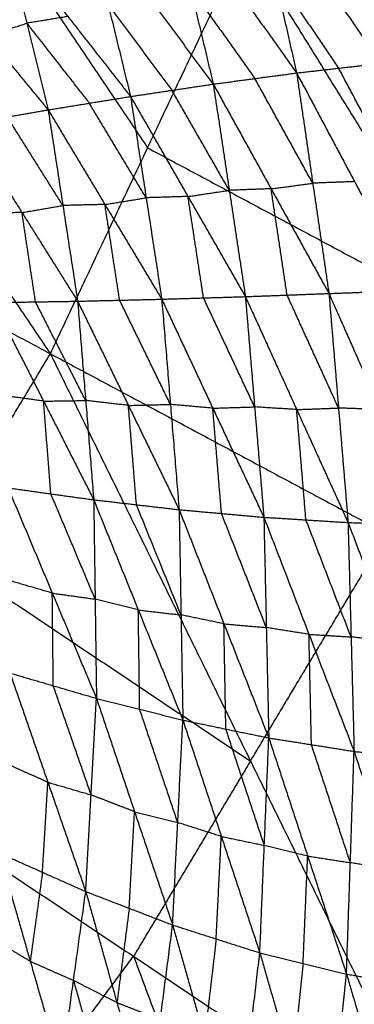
# Model space of a CAD drawing. Header units: millimetres. Extents: x -106 to 110, y -96 to 120.
# Tile 606 of 656: x 46.16 to 49.81, y -19.03 to -8.28. Entities that reach past the tile are written whole.
import ezdxf

# ---------------------------------------------------------------- set-up
doc = ezdxf.new("R2010")
doc.units = ezdxf.units.MM
doc.header["$MEASUREMENT"] = 0
doc.layers.add('Default', color=7, linetype='Continuous', true_color=0x000000)

msp = doc.modelspace()

# ---------------------------------------------------------------- linework, layer by layer
at = {"layer": 'Default'}
for points in [[(41.473, -4.47, 3.809), (43.983, -8.197, 3.835), (46.493, -11.923, 3.861)], [(45.046, -5.95, 3.835), (46.301, -7.813, 3.848), (47.556, -9.676, 3.861)], [(49.621, -6.519, 0.135), (49.861, -7.637, -0.76), (50.102, -8.754, -1.656)], [(49.621, -6.519, 0.135), (50.325, -7.594, -0.776), (51.029, -8.67, -1.688)], [(48.69, -6.683, 0.129), (48.937, -7.77, -0.741), (49.184, -8.858, -1.611)], [(48.69, -6.683, 0.129), (49.396, -7.719, -0.764), (50.102, -8.754, -1.656)], [(47.774, -6.883, 0.122), (48.024, -7.931, -0.714), (48.273, -8.98, -1.551)], [(47.774, -6.883, 0.122), (48.479, -7.87, -0.744), (49.184, -8.858, -1.611)], [(46.88, -7.113, 0.117), (47.125, -8.114, -0.68), (47.369, -9.115, -1.477)], [(46.88, -7.113, 0.117), (47.576, -8.046, -0.717), (48.273, -8.98, -1.551)], [(46.001, -7.37, 0.112), (46.235, -8.315, -0.639), (46.469, -9.261, -1.39)], [(46.001, -7.37, 0.112), (46.685, -8.242, -0.683), (47.369, -9.115, -1.477)], [(46.493, -11.923, 3.861), (47.556, -9.676, 3.861), (48.618, -7.429, 3.861)], [(48.618, -7.429, 3.861), (51.231, -11.641, 3.907), (53.843, -15.852, 3.952)], [(48.618, -7.429, 3.861), (52.468, -9.024, 3.907), (56.318, -10.619, 3.952)], [(45.14, -7.65, 0.107), (45.804, -8.455, -0.642), (46.469, -9.261, -1.39)], [(48.937, -7.77, -0.741), (49.29, -8.288, -1.187), (49.643, -8.806, -1.634)], [(48.024, -7.931, -0.714), (48.376, -8.425, -1.148), (48.728, -8.919, -1.581)], [(47.125, -8.114, -0.68), (47.473, -8.58, -1.097), (47.821, -9.047, -1.514)], [(46.685, -8.242, -0.683), (46.46, -8.279, -0.661), (46.235, -8.315, -0.639)], [(39.672, -8.277, 3.809), (43.082, -10.1, 3.835), (46.493, -11.923, 3.861)], [(45.804, -8.455, -0.642), (46.019, -8.385, -0.64), (46.235, -8.315, -0.639)], [(46.235, -8.315, -0.639), (46.577, -8.752, -1.036), (46.919, -9.188, -1.433)], [(49.184, -8.858, -1.611), (49.643, -8.806, -1.634), (50.102, -8.754, -1.656)], [(50.276, -9.993, -2.14), (49.96, -9.399, -1.887), (49.643, -8.806, -1.634)], [(48.273, -8.98, -1.551), (48.728, -8.919, -1.581), (49.184, -8.858, -1.611)], [(49.36, -10.062, -2.083), (49.044, -9.49, -1.832), (48.728, -8.919, -1.581)], [(49.184, -8.858, -1.611), (49.36, -10.062, -2.083), (49.537, -11.266, -2.555)], [(49.184, -8.858, -1.611), (49.817, -10.045, -2.117), (50.45, -11.231, -2.624)], [(47.369, -9.115, -1.477), (47.821, -9.047, -1.514), (48.273, -8.98, -1.551)], [(48.273, -8.98, -1.551), (48.448, -10.14, -2.007), (48.624, -11.3, -2.463)], [(48.273, -8.98, -1.551), (48.905, -10.123, -2.053), (49.537, -11.266, -2.555)], [(46.469, -9.261, -1.39), (46.919, -9.188, -1.433), (47.369, -9.115, -1.477)], [(47.369, -9.115, -1.477), (47.54, -10.221, -1.913), (47.71, -11.328, -2.349)], [(47.369, -9.115, -1.477), (47.997, -10.207, -1.97), (48.624, -11.3, -2.463)], [(48.448, -10.14, -2.007), (48.135, -9.593, -1.76), (47.821, -9.047, -1.514)], [(47.54, -10.221, -1.913), (47.229, -9.705, -1.673), (46.919, -9.188, -1.433)], [(45.575, -9.415, -1.294), (46.022, -9.338, -1.342), (46.469, -9.261, -1.39)], [(46.63, -10.305, -1.803), (46.326, -9.822, -1.572), (46.022, -9.338, -1.342)], [(46.469, -9.261, -1.39), (46.63, -10.305, -1.803), (46.791, -11.35, -2.215)], [(46.469, -9.261, -1.39), (47.089, -10.294, -1.869), (47.71, -11.328, -2.349)], [(45.575, -9.415, -1.294), (46.183, -10.382, -1.754), (46.791, -11.35, -2.215)], [(47.556, -9.676, 3.861), (49.393, -10.659, 3.884), (51.231, -11.641, 3.907)], [(48.905, -10.123, -2.053), (49.133, -10.093, -2.068), (49.36, -10.062, -2.083)], [(49.817, -10.045, -2.117), (49.589, -10.053, -2.1), (49.36, -10.062, -2.083)], [(47.997, -10.207, -1.97), (47.768, -10.214, -1.941), (47.54, -10.221, -1.913)], [(47.997, -10.207, -1.97), (48.222, -10.173, -1.988), (48.448, -10.14, -2.007)], [(48.167, -11.314, -2.406), (48.082, -10.761, -2.188), (47.997, -10.207, -1.97)], [(48.905, -10.123, -2.053), (48.677, -10.131, -2.03), (48.448, -10.14, -2.007)], [(49.08, -11.283, -2.509), (48.993, -10.703, -2.281), (48.905, -10.123, -2.053)], [(46.183, -10.382, -1.754), (46.406, -10.344, -1.778), (46.63, -10.305, -1.803)], [(47.089, -10.294, -1.869), (46.859, -10.3, -1.836), (46.63, -10.305, -1.803)], [(47.089, -10.294, -1.869), (47.314, -10.258, -1.891), (47.54, -10.221, -1.913)], [(47.25, -11.339, -2.282), (47.17, -10.817, -2.076), (47.089, -10.294, -1.869)], [(46.183, -10.382, -1.754), (45.953, -10.386, -1.717), (45.723, -10.39, -1.68)], [(46.331, -11.357, -2.14), (46.257, -10.87, -1.947), (46.183, -10.382, -1.754)], [(48.624, -11.3, -2.463), (49.08, -11.283, -2.509), (49.537, -11.266, -2.555)], [(49.642, -12.516, -2.668), (49.361, -11.9, -2.589), (49.08, -11.283, -2.509)], [(49.537, -11.266, -2.555), (49.993, -11.249, -2.589), (50.45, -11.231, -2.624)], [(49.537, -11.266, -2.555), (49.642, -12.516, -2.668), (49.746, -13.766, -2.782)], [(49.537, -11.266, -2.555), (50.099, -12.533, -2.704), (50.661, -13.8, -2.853)], [(45.872, -11.365, -2.066), (46.331, -11.357, -2.14), (46.791, -11.35, -2.215)], [(45.872, -11.365, -2.066), (46.419, -12.441, -2.242), (46.967, -13.518, -2.419)], [(46.879, -12.434, -2.317), (46.605, -11.896, -2.229), (46.331, -11.357, -2.14)], [(46.791, -11.35, -2.215), (47.25, -11.339, -2.282), (47.71, -11.328, -2.349)], [(46.791, -11.35, -2.215), (46.879, -12.434, -2.317), (46.967, -13.518, -2.419)], [(46.791, -11.35, -2.215), (47.346, -12.488, -2.389), (47.9, -13.626, -2.563)], [(47.805, -12.477, -2.456), (47.528, -11.908, -2.369), (47.25, -11.339, -2.282)], [(47.71, -11.328, -2.349), (48.167, -11.314, -2.406), (48.624, -11.3, -2.463)], [(47.71, -11.328, -2.349), (47.805, -12.477, -2.456), (47.9, -13.626, -2.563)], [(47.71, -11.328, -2.349), (48.268, -12.518, -2.517), (48.826, -13.709, -2.685)], [(48.725, -12.504, -2.574), (48.446, -11.909, -2.49), (48.167, -11.314, -2.406)], [(48.624, -11.3, -2.463), (48.725, -12.504, -2.574), (48.826, -13.709, -2.685)], [(48.624, -11.3, -2.463), (49.185, -12.533, -2.622), (49.746, -13.766, -2.782)], [(43.937, -16.187, 3.861), (45.215, -14.055, 3.861), (46.493, -11.923, 3.861)], [(46.493, -11.923, 3.861), (48.68, -16.37, 3.907), (50.867, -20.818, 3.952)], [(46.493, -11.923, 3.861), (50.168, -13.888, 3.907), (53.843, -15.852, 3.952)], [(46.419, -12.441, -2.242), (46.185, -12.409, -2.202), (45.951, -12.376, -2.162)], [(46.419, -12.441, -2.242), (46.649, -12.438, -2.28), (46.879, -12.434, -2.317)], [(46.499, -13.453, -2.338), (46.459, -12.947, -2.29), (46.419, -12.441, -2.242)], [(47.346, -12.488, -2.389), (47.112, -12.461, -2.353), (46.879, -12.434, -2.317)], [(47.346, -12.488, -2.389), (47.575, -12.482, -2.422), (47.805, -12.477, -2.456)], [(47.434, -13.572, -2.491), (47.39, -13.03, -2.44), (47.346, -12.488, -2.389)], [(48.268, -12.518, -2.517), (48.037, -12.498, -2.486), (47.805, -12.477, -2.456)], [(48.268, -12.518, -2.517), (48.497, -12.511, -2.545), (48.725, -12.504, -2.574)], [(48.363, -13.667, -2.624), (48.316, -13.093, -2.57), (48.268, -12.518, -2.517)], [(49.185, -12.533, -2.622), (48.955, -12.519, -2.598), (48.725, -12.504, -2.574)], [(49.185, -12.533, -2.622), (49.413, -12.525, -2.645), (49.642, -12.516, -2.668)], [(49.286, -13.737, -2.733), (49.236, -13.135, -2.678), (49.185, -12.533, -2.622)], [(50.099, -12.533, -2.704), (49.87, -12.525, -2.686), (49.642, -12.516, -2.668)], [(46.031, -13.388, -2.258), (46.499, -13.453, -2.338), (46.967, -13.518, -2.419)], [(46.031, -13.388, -2.258), (46.514, -14.537, -2.202), (46.997, -15.686, -2.146)], [(46.982, -14.602, -2.283), (46.741, -14.028, -2.31), (46.499, -13.453, -2.338)], [(46.967, -13.518, -2.419), (46.982, -14.602, -2.283), (46.997, -15.686, -2.146)], [(46.967, -13.518, -2.419), (47.434, -13.572, -2.491), (47.9, -13.626, -2.563)], [(46.967, -13.518, -2.419), (47.454, -14.721, -2.346), (47.941, -15.923, -2.274)], [(47.921, -14.775, -2.418), (47.677, -14.173, -2.455), (47.434, -13.572, -2.491)], [(47.9, -13.626, -2.563), (47.921, -14.775, -2.418), (47.941, -15.923, -2.274)], [(47.9, -13.626, -2.563), (48.363, -13.667, -2.624), (48.826, -13.709, -2.685)], [(47.9, -13.626, -2.563), (48.39, -14.872, -2.472), (48.88, -16.118, -2.381)], [(48.853, -14.913, -2.533), (48.608, -14.29, -2.578), (48.363, -13.667, -2.624)], [(48.826, -13.709, -2.685), (48.853, -14.913, -2.533), (48.88, -16.118, -2.381)], [(48.826, -13.709, -2.685), (49.286, -13.737, -2.733), (49.746, -13.766, -2.782)], [(48.826, -13.709, -2.685), (49.319, -14.987, -2.576), (49.812, -16.265, -2.466)], [(49.779, -15.016, -2.624), (49.533, -14.376, -2.679), (49.286, -13.737, -2.733)], [(49.746, -13.766, -2.782), (49.779, -15.016, -2.624), (49.812, -16.265, -2.466)], [(49.746, -13.766, -2.782), (50.204, -13.783, -2.818), (50.661, -13.8, -2.853)], [(49.746, -13.766, -2.782), (50.241, -15.065, -2.655), (50.736, -16.364, -2.528)], [(48.68, -16.37, 3.907), (49.424, -15.129, 3.907), (50.168, -13.888, 3.907)], [(45.215, -14.055, 3.861), (46.948, -15.213, 3.884), (48.68, -16.37, 3.907)], [(46.514, -14.537, -2.202), (46.278, -14.468, -2.166), (46.042, -14.399, -2.13)], [(46.525, -15.548, -2.075), (46.52, -15.042, -2.138), (46.514, -14.537, -2.202)], [(46.514, -14.537, -2.202), (46.748, -14.57, -2.242), (46.982, -14.602, -2.283)], [(47.454, -14.721, -2.346), (47.218, -14.661, -2.314), (46.982, -14.602, -2.283)], [(47.469, -15.805, -2.21), (47.462, -15.263, -2.278), (47.454, -14.721, -2.346)], [(47.454, -14.721, -2.346), (47.687, -14.748, -2.382), (47.921, -14.775, -2.418)], [(48.39, -14.872, -2.472), (48.156, -14.823, -2.445), (47.921, -14.775, -2.418)], [(48.411, -16.021, -2.327), (48.4, -15.446, -2.4), (48.39, -14.872, -2.472)], [(48.39, -14.872, -2.472), (48.622, -14.893, -2.503), (48.853, -14.913, -2.533)], [(49.319, -14.987, -2.576), (49.086, -14.95, -2.554), (48.853, -14.913, -2.533)], [(49.346, -16.191, -2.424), (49.333, -15.589, -2.5), (49.319, -14.987, -2.576)], [(49.319, -14.987, -2.576), (49.549, -15.001, -2.6), (49.779, -15.016, -2.624)], [(50.241, -15.065, -2.655), (50.01, -15.04, -2.64), (49.779, -15.016, -2.624)], [(46.052, -15.41, -2.003), (46.466, -16.602, -1.654), (46.88, -17.795, -1.305)], [(46.052, -15.41, -2.003), (46.525, -15.548, -2.075), (46.997, -15.686, -2.146)], [(46.939, -16.74, -1.726), (46.732, -16.144, -1.9), (46.525, -15.548, -2.075)], [(46.88, -17.795, -1.305), (46.939, -16.74, -1.726), (46.997, -15.686, -2.146)], [(46.997, -15.686, -2.146), (47.413, -16.923, -1.764), (47.829, -18.16, -1.382)], [(46.997, -15.686, -2.146), (47.469, -15.805, -2.21), (47.941, -15.923, -2.274)], [(47.885, -17.042, -1.828), (47.677, -16.423, -2.019), (47.469, -15.805, -2.21)], [(47.829, -18.16, -1.382), (47.885, -17.042, -1.828), (47.941, -15.923, -2.274)], [(47.941, -15.923, -2.274), (48.361, -17.193, -1.86), (48.782, -18.464, -1.446)], [(47.941, -15.923, -2.274), (48.411, -16.021, -2.327), (48.88, -16.118, -2.381)], [(48.831, -17.291, -1.913), (48.621, -16.656, -2.12), (48.411, -16.021, -2.327)], [(48.782, -18.464, -1.446), (48.831, -17.291, -1.913), (48.88, -16.118, -2.381)], [(48.88, -16.118, -2.381), (49.305, -17.407, -1.938), (49.729, -18.696, -1.495)], [(48.88, -16.118, -2.381), (49.346, -16.191, -2.424), (49.812, -16.265, -2.466)], [(43.937, -16.187, 3.861), (45.678, -20.827, 3.907), (47.419, -25.467, 3.952)], [(43.937, -16.187, 3.861), (47.402, -18.502, 3.907), (50.867, -20.818, 3.952)], [(49.771, -17.48, -1.981), (49.558, -16.836, -2.202), (49.346, -16.191, -2.424)], [(49.729, -18.696, -1.495), (49.771, -17.48, -1.981), (49.812, -16.265, -2.466)], [(49.812, -16.265, -2.466), (50.239, -17.56, -1.998), (50.667, -18.854, -1.529)], [(49.812, -16.265, -2.466), (50.274, -16.315, -2.497), (50.736, -16.364, -2.528)], [(46.466, -16.602, -1.654), (46.23, -16.497, -1.632), (45.994, -16.392, -1.61)], [(48.68, -16.37, 3.907), (48.041, -17.436, 3.907), (47.402, -18.502, 3.907)], [(46.407, -17.585, -1.261), (46.437, -17.093, -1.458), (46.466, -16.602, -1.654)], [(46.466, -16.602, -1.654), (46.702, -16.671, -1.69), (46.939, -16.74, -1.726)], [(47.413, -16.923, -1.764), (47.176, -16.832, -1.745), (46.939, -16.74, -1.726)], [(47.355, -17.978, -1.344), (47.384, -17.45, -1.554), (47.413, -16.923, -1.764)], [(47.413, -16.923, -1.764), (47.649, -16.983, -1.796), (47.885, -17.042, -1.828)], [(48.361, -17.193, -1.86), (48.123, -17.118, -1.844), (47.885, -17.042, -1.828)], [(48.305, -18.312, -1.414), (48.333, -17.753, -1.637), (48.361, -17.193, -1.86)], [(48.361, -17.193, -1.86), (48.596, -17.242, -1.887), (48.831, -17.291, -1.913)], [(49.305, -17.407, -1.938), (49.068, -17.349, -1.926), (48.831, -17.291, -1.913)], [(45.935, -17.374, -1.218), (46.273, -18.556, -0.522), (46.612, -19.738, 0.175)], [(45.935, -17.374, -1.218), (46.407, -17.585, -1.261), (46.88, -17.795, -1.305)], [(49.255, -18.58, -1.47), (49.28, -17.993, -1.704), (49.305, -17.407, -1.938)], [(49.305, -17.407, -1.938), (49.538, -17.444, -1.959), (49.771, -17.48, -1.981)], [(50.239, -17.56, -1.998), (50.005, -17.52, -1.989), (49.771, -17.48, -1.981)], [(46.407, -17.585, -1.261), (46.34, -18.07, -0.891), (46.273, -18.556, -0.522)], [(46.612, -19.738, 0.175), (46.746, -18.766, -0.565), (46.88, -17.795, -1.305)], [(46.88, -17.795, -1.305), (47.221, -19.008, -0.558), (47.561, -20.221, 0.19)], [(46.88, -17.795, -1.305), (47.355, -17.978, -1.344), (47.829, -18.16, -1.382)], [(47.355, -17.978, -1.344), (47.288, -18.493, -0.951), (47.221, -19.008, -0.558)], [(47.561, -20.221, 0.19), (47.695, -19.191, -0.596), (47.829, -18.16, -1.382)], [(47.829, -18.16, -1.382), (48.178, -19.391, -0.587), (48.526, -20.622, 0.207)], [(47.829, -18.16, -1.382), (48.305, -18.312, -1.414), (48.782, -18.464, -1.446)], [(46.273, -18.556, -0.522), (46.039, -18.417, -0.525), (45.805, -18.278, -0.528)], [(48.305, -18.312, -1.414), (48.242, -18.852, -1.001), (48.178, -19.391, -0.587)], [(48.526, -20.622, 0.207), (48.654, -19.543, -0.619), (48.782, -18.464, -1.446)], [(48.782, -18.464, -1.446), (49.137, -19.695, -0.61), (49.492, -20.927, 0.225)], [(48.782, -18.464, -1.446), (49.255, -18.58, -1.47), (49.729, -18.696, -1.495)], [(45.678, -20.827, 3.907), (46.54, -19.665, 3.907), (47.402, -18.502, 3.907)], [(46.273, -18.556, -0.522), (46.51, -18.661, -0.543), (46.746, -18.766, -0.565)], [(47.402, -18.502, 3.907), (48.273, -20.822, 3.929), (49.143, -23.142, 3.952)], [(49.255, -18.58, -1.47), (49.196, -19.137, -1.04), (49.137, -19.695, -0.61)], [(49.492, -20.927, 0.225), (49.611, -19.811, -0.635), (49.729, -18.696, -1.495)], [(49.729, -18.696, -1.495), (50.088, -19.913, -0.625), (50.447, -21.131, 0.245)], [(49.729, -18.696, -1.495), (50.198, -18.775, -1.512), (50.667, -18.854, -1.529)], [(46.746, -18.766, -0.565), (46.916, -19.373, -0.191), (47.087, -19.979, 0.182)], [(47.221, -19.008, -0.558), (46.983, -18.887, -0.561), (46.746, -18.766, -0.565)], [(47.221, -19.008, -0.558), (47.458, -19.099, -0.577), (47.695, -19.191, -0.596)]]:
    msp.add_open_spline(points, degree=2, dxfattribs=at)

doc.saveas('drawing.dxf')
